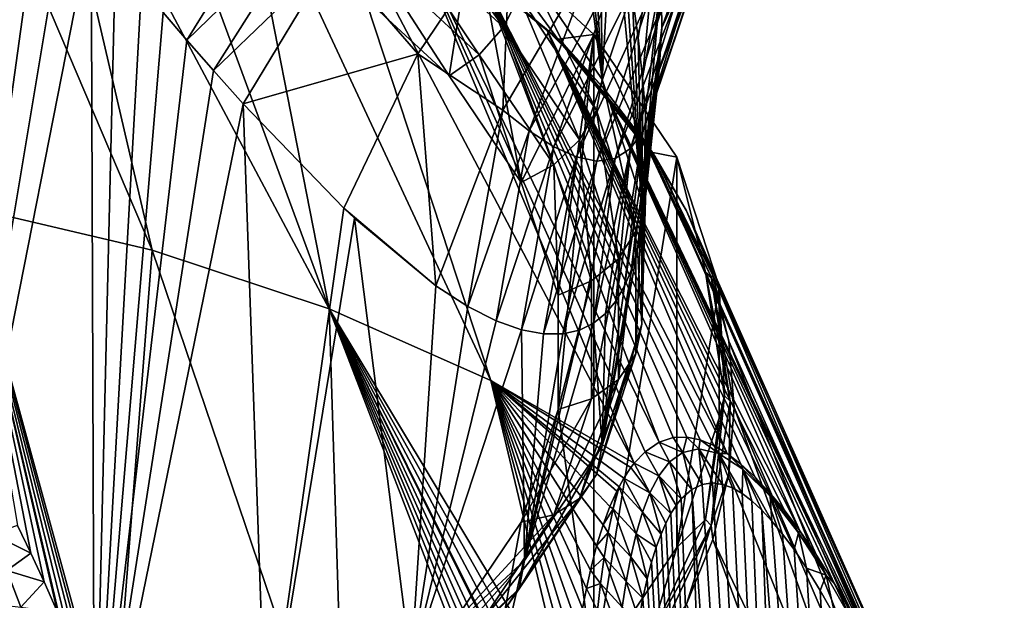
# Model space of a CAD drawing. Header units: metres. Extents: x -109 to 109, y -452 to 89.
# Tile 325 of 656: x -69.56 to -56.9, y -28.54 to -21.07. Entities that reach past the tile are written whole.
import ezdxf

# ---------------------------------------------------------------- set-up
doc = ezdxf.new("R2010")
doc.units = ezdxf.units.M
doc.layers.add('solid_K244270000C71_000', color=7, linetype='CONTINUOUS')

msp = doc.modelspace()

# ---------------------------------------------------------------- linework, layer by layer
at = {"layer": 'solid_K244270000C71_000'}
for points in [[(-63.072552, -20.361137, 22.419212), (-62.072617, -21.841614, 20.304874), (-62.883018, -15.686886, 18.664074)], [(-62.072617, -21.841614, 20.304874), (-62.576412, -16.768505, 18.553064), (-62.883018, -15.686886, 18.664074)], [(-62.072617, -21.841614, 20.304874), (-62.320107, -17.739065, 18.392925), (-62.576412, -16.768505, 18.553064)], [(-67.859695, -24.038172, 38.309139), (-69.31189, -17.780661, 30.07283), (-70.674515, -17.435566, 30.56568)], [(-70.290764, -23.465927, 39.126389), (-67.859695, -24.038172, 38.309139), (-70.674515, -17.435566, 30.56568)], [(-65.583931, -24.7918, 37.232845), (-68.010597, -18.1964, 29.479094), (-69.31189, -17.780661, 30.07283)], [(-67.859695, -24.038172, 38.309139), (-65.583931, -24.7918, 37.232845), (-69.31189, -17.780661, 30.07283)], [(-62.072617, -21.841614, 20.304874), (-62.107975, -18.611723, 18.192577), (-62.320107, -17.739065, 18.392925)], [(-65.583931, -24.7918, 37.232845), (-66.781723, -18.679235, 28.789534), (-68.010597, -18.1964, 29.479094)], [(-71.081375, -32.218773, 5.484753), (-69.842476, -18.330641, -3.573945), (-69.55439, -18.704197, -3.133446)], [(-62.072617, -21.841614, 20.304874), (-61.934254, -19.399622, 17.957987), (-62.107975, -18.611723, 18.192577)], [(-71.081375, -32.218773, 5.484753), (-69.55439, -18.704197, -3.133446), (-69.256699, -19.082554, -2.673422)], [(-63.504383, -25.713266, 35.916855), (-65.635773, -19.225044, 28.010038), (-66.781723, -18.679235, 28.789534)], [(-65.583931, -24.7918, 37.232845), (-63.504383, -25.713266, 35.916855), (-66.781723, -18.679235, 28.789534)], [(-71.081375, -32.218773, 5.484753), (-69.256699, -19.082554, -2.673422), (-68.951668, -19.470848, -2.19048)], [(-61.660011, -26.777979, 34.374187), (-64.58252, -19.829168, 27.147261), (-65.635773, -19.225044, 28.010038)], [(-63.504383, -25.713266, 35.916855), (-61.660011, -26.777979, 34.374187), (-65.635773, -19.225044, 28.010038)], [(-71.081375, -32.218773, 5.484753), (-68.951668, -19.470848, -2.19048), (-68.644241, -19.856319, -1.695978)], [(-66.229462, -19.422209, -0.159444), (-67.414154, -21.334579, 0.368523), (-67.719528, -20.977575, -0.157856)], [(-65.880203, -19.840445, 0.537849), (-67.414154, -21.334579, 0.368523), (-66.229462, -19.422209, -0.159444)], [(-64.769844, -19.842985, 24.708075), (-63.341885, -21.165789, 22.818914), (-64.591217, -19.421494, 24.577621)], [(-63.341885, -21.165789, 22.818914), (-63.141506, -20.764441, 22.659693), (-64.591217, -19.421494, 24.577621)], [(-62.072617, -21.841614, 20.304874), (-61.563988, -23.402269, 18.076029), (-61.934254, -19.399622, 17.957987)], [(-61.563988, -23.402269, 18.076029), (-61.795231, -20.109247, 17.695826), (-61.934254, -19.399622, 17.957987)], [(-61.312756, -20.529341, 15.057056), (-61.304153, -21.174448, 14.490397), (-60.721664, -19.495249, 13.106202)], [(-61.304153, -21.174448, 14.490397), (-60.749413, -19.939342, 12.542908), (-60.721664, -19.495249, 13.106202)], [(-65.538017, -20.241987, 1.241599), (-63.244152, -19.723843, 3.122838), (-64.444382, -21.509459, 3.707725)], [(-64.444382, -21.509459, 3.707725), (-63.244152, -19.723843, 3.122838), (-63.347939, -22.233889, 6.108827)], [(-63.244152, -19.723843, 3.122838), (-62.144421, -20.178068, 5.387403), (-63.347939, -22.233889, 6.108827)], [(-68.603516, -31.511082, 6.495444), (-71.081375, -32.218773, 5.484753), (-68.644241, -19.856319, -1.695978)], [(-68.603516, -31.511082, 6.495444), (-68.644241, -19.856319, -1.695978), (-68.331131, -20.242048, -1.18435)], [(-65.880203, -19.840445, 0.537849), (-67.073013, -21.724924, 0.9685), (-67.414154, -21.334579, 0.368523)], [(-65.880203, -19.840445, 0.537849), (-65.538017, -20.241987, 1.241599), (-67.073013, -21.724924, 0.9685)], [(-63.731647, -19.821789, 25.650137), (-64.039879, -21.793509, 22.834227), (-65.39209, -20.54089, 24.623154)], [(-64.769844, -19.842985, 24.708075), (-65.046707, -20.229877, 24.723747), (-63.652447, -21.521461, 22.879177)], [(-64.769844, -19.842985, 24.708075), (-63.652447, -21.521461, 22.879177), (-63.341885, -21.165789, 22.818914)], [(-61.339489, -26.507912, 33.166306), (-63.630939, -20.486458, 26.208553), (-64.58252, -19.829168, 27.147261)], [(-61.520386, -26.630222, 33.809746), (-61.339489, -26.507912, 33.166306), (-64.58252, -19.829168, 27.147261)], [(-61.660011, -26.777979, 34.374187), (-61.520386, -26.630222, 33.809746), (-64.58252, -19.829168, 27.147261)], [(-63.731647, -19.821789, 25.650137), (-64.243263, -20.011976, 26.567678), (-62.643536, -21.322409, 24.696186)], [(-63.731647, -19.821789, 25.650137), (-63.111973, -23.167326, 20.872211), (-64.039879, -21.793509, 22.834227)], [(-63.731647, -19.821789, 25.650137), (-62.177273, -21.261734, 23.593681), (-63.111973, -23.167326, 20.872211)], [(-63.731647, -19.821789, 25.650137), (-62.643536, -21.322409, 24.696186), (-62.177273, -21.261734, 23.593681)], [(-61.365864, -19.795031, 15.552011), (-61.688137, -20.740664, 17.413893), (-61.608303, -21.305094, 17.114491)], [(-61.365864, -19.795031, 15.552011), (-61.608303, -21.305094, 17.114491), (-61.55217, -21.812143, 16.79895)], [(-61.365864, -19.795031, 15.552011), (-61.55217, -21.812143, 16.79895), (-61.312756, -20.529341, 15.057056)], [(-61.34042, -21.721109, 13.853265), (-60.803188, -20.289633, 11.923086), (-60.749413, -19.939342, 12.542908)], [(-61.304153, -21.174448, 14.490397), (-61.34042, -21.721109, 13.853265), (-60.749413, -19.939342, 12.542908)], [(-62.580017, -21.370306, 24.774656), (-62.643536, -21.322409, 24.696186), (-64.243263, -20.011976, 26.567678)], [(-64.18705, -20.0539, 26.654678), (-62.580017, -21.370306, 24.774656), (-64.243263, -20.011976, 26.567678)], [(-64.18705, -20.0539, 26.654678), (-63.630939, -20.486458, 26.208553), (-62.78915, -21.191303, 25.201931)], [(-64.18705, -20.0539, 26.654678), (-62.78915, -21.191303, 25.201931), (-62.580017, -21.370306, 24.774656)], [(-61.563988, -23.402269, 18.076029), (-61.688137, -20.740664, 17.413893), (-61.795231, -20.109247, 17.695826)], [(-68.603516, -31.511082, 6.495444), (-68.331131, -20.242048, -1.18435), (-67.995758, -20.648588, -0.625944)], [(-65.538017, -20.241987, 1.241599), (-66.689873, -22.151937, 1.65845), (-67.073013, -21.724924, 0.9685)], [(-65.538017, -20.241987, 1.241599), (-64.444382, -21.509459, 3.707725), (-66.689873, -22.151937, 1.65845)], [(-65.39209, -20.54089, 24.623154), (-64.039879, -21.793509, 22.834227), (-65.046707, -20.229877, 24.723747)], [(-64.039879, -21.793509, 22.834227), (-63.652447, -21.521461, 22.879177), (-65.046707, -20.229877, 24.723747)], [(-63.010002, -22.50178, 7.054049), (-63.347939, -22.233889, 6.108827), (-62.144421, -20.178068, 5.387403)], [(-63.010002, -22.50178, 7.054049), (-62.144421, -20.178068, 5.387403), (-61.888985, -20.422493, 6.302889)], [(-63.141506, -20.764441, 22.659693), (-62.146706, -22.237314, 20.556213), (-63.072552, -20.361137, 22.419212)], [(-62.146706, -22.237314, 20.556213), (-62.072617, -21.841614, 20.304874), (-63.072552, -20.361137, 22.419212)], [(-61.420612, -22.162865, 13.150156), (-60.882202, -20.547434, 11.247863), (-60.803188, -20.289633, 11.923086)], [(-61.34042, -21.721109, 13.853265), (-61.420612, -22.162865, 13.150156), (-60.803188, -20.289633, 11.923086)], [(-60.462791, -26.655478, 30.99371), (-62.78915, -21.191303, 25.201931), (-63.630939, -20.486458, 26.208553)], [(-60.636486, -26.551014, 31.32765), (-60.462791, -26.655478, 30.99371), (-63.630939, -20.486458, 26.208553)], [(-60.810062, -26.478846, 31.702761), (-60.636486, -26.551014, 31.32765), (-63.630939, -20.486458, 26.208553)], [(-60.984642, -26.442844, 32.126896), (-60.810062, -26.478846, 31.702761), (-63.630939, -20.486458, 26.208553)], [(-61.160862, -26.44976, 32.610722), (-60.984642, -26.442844, 32.126896), (-63.630939, -20.486458, 26.208553)], [(-61.339489, -26.507912, 33.166306), (-61.160862, -26.44976, 32.610722), (-63.630939, -20.486458, 26.208553)], [(-62.694164, -22.705248, 7.993468), (-63.010002, -22.50178, 7.054049), (-61.888985, -20.422493, 6.302889)], [(-62.694164, -22.705248, 7.993468), (-61.888985, -20.422493, 6.302889), (-61.657841, -20.612913, 7.202398)], [(-62.402843, -22.83687, 8.921548), (-62.694164, -22.705248, 7.993468), (-61.657841, -20.612913, 7.202398)], [(-62.402843, -22.83687, 8.921548), (-61.657841, -20.612913, 7.202398), (-61.451591, -20.743433, 8.079946)], [(-61.312756, -20.529341, 15.057056), (-61.55217, -21.812143, 16.79895), (-61.516861, -22.274151, 16.464542)], [(-61.543106, -22.497507, 12.388021), (-60.986374, -20.716066, 10.519948), (-60.882202, -20.547434, 11.247863)], [(-61.420612, -22.162865, 13.150156), (-61.543106, -22.497507, 12.388021), (-60.882202, -20.547434, 11.247863)], [(-61.312756, -20.529341, 15.057056), (-61.516861, -22.274151, 16.464542), (-61.501019, -22.700016, 16.108118)], [(-61.312756, -20.529341, 15.057056), (-61.501019, -22.700016, 16.108118), (-61.304153, -21.174448, 14.490397)], [(-68.603516, -31.511082, 6.495444), (-67.995758, -20.648588, -0.625944), (-67.719528, -20.977575, -0.157856)], [(-63.341885, -21.165789, 22.818914), (-62.362007, -22.616568, 20.746986), (-63.141506, -20.764441, 22.659693)], [(-62.362007, -22.616568, 20.746986), (-62.146706, -22.237314, 20.556213), (-63.141506, -20.764441, 22.659693)], [(-62.138908, -22.888981, 9.832928), (-62.402843, -22.83687, 8.921548), (-61.451591, -20.743433, 8.079946)], [(-62.138908, -22.888981, 9.832928), (-61.451591, -20.743433, 8.079946), (-61.270859, -20.808104, 8.929557)], [(-61.705742, -22.72611, 11.575157), (-61.115852, -20.800968, 9.745033), (-60.986374, -20.716066, 10.519948)], [(-61.543106, -22.497507, 12.388021), (-61.705742, -22.72611, 11.575157), (-60.986374, -20.716066, 10.519948)], [(-61.563988, -23.402269, 18.076029), (-61.608303, -21.305094, 17.114491), (-61.688137, -20.740664, 17.413893)], [(-61.905445, -22.854334, 10.720448), (-62.138908, -22.888981, 9.832928), (-61.270859, -20.808104, 8.929557)], [(-61.905445, -22.854334, 10.720448), (-61.270859, -20.808104, 8.929557), (-61.115852, -20.800968, 9.745033)], [(-61.705742, -22.72611, 11.575157), (-61.905445, -22.854334, 10.720448), (-61.115852, -20.800968, 9.745033)], [(-68.603516, -31.511082, 6.495444), (-67.719528, -20.977575, -0.157856), (-67.414154, -21.334579, 0.368523)], [(-63.341885, -21.165789, 22.818914), (-63.652447, -21.521461, 22.879177), (-62.695694, -22.937998, 20.856152)], [(-63.341885, -21.165789, 22.818914), (-62.695694, -22.937998, 20.856152), (-62.362007, -22.616568, 20.746986)], [(-62.177273, -21.261734, 23.593681), (-62.639973, -24.615568, 18.803909), (-63.111973, -23.167326, 20.872211)], [(-59.53101, -27.650076, 29.760286), (-62.064339, -21.937693, 24.135977), (-62.78915, -21.191303, 25.201931)], [(-62.580017, -21.370306, 24.774656), (-62.78915, -21.191303, 25.201931), (-62.064339, -21.937693, 24.135977)], [(-59.733139, -27.3808, 29.958981), (-59.53101, -27.650076, 29.760286), (-62.78915, -21.191303, 25.201931)], [(-59.924858, -27.150688, 30.180141), (-59.733139, -27.3808, 29.958981), (-62.78915, -21.191303, 25.201931)], [(-60.108898, -26.954714, 30.424301), (-59.924858, -27.150688, 30.180141), (-62.78915, -21.191303, 25.201931)], [(-60.287426, -26.790241, 30.694212), (-60.108898, -26.954714, 30.424301), (-62.78915, -21.191303, 25.201931)], [(-60.462791, -26.655478, 30.99371), (-60.287426, -26.790241, 30.694212), (-62.78915, -21.191303, 25.201931)], [(-62.177273, -21.261734, 23.593681), (-62.643536, -21.322409, 24.696186), (-61.464859, -22.772263, 22.625582)], [(-62.177273, -21.261734, 23.593681), (-62.639973, -26.088915, 16.699751), (-62.639973, -24.615568, 18.803909)], [(-62.177273, -21.261734, 23.593681), (-62.177273, -29.442749, 11.90998), (-62.639973, -26.088915, 16.699751)], [(-62.177273, -21.261734, 23.593681), (-61.464859, -22.772263, 22.625582), (-61.11071, -22.840931, 21.338352)], [(-62.177273, -21.261734, 23.593681), (-61.11071, -22.840931, 21.338352), (-62.177273, -29.442749, 11.90998)], [(-61.304153, -21.174448, 14.490397), (-61.50412, -23.08633, 15.736158), (-61.524914, -23.431784, 15.352135)], [(-61.304153, -21.174448, 14.490397), (-61.524914, -23.431784, 15.352135), (-61.34042, -21.721109, 13.853265)], [(-61.304153, -21.174448, 14.490397), (-61.501019, -22.700016, 16.108118), (-61.50412, -23.08633, 15.736158)], [(-68.603516, -31.511082, 6.495444), (-67.414154, -21.334579, 0.368523), (-67.073013, -21.724924, 0.9685)], [(-61.395931, -22.826775, 22.694603), (-61.464859, -22.772263, 22.625582), (-62.643536, -21.322409, 24.696186)], [(-62.580017, -21.370306, 24.774656), (-61.395931, -22.826775, 22.694603), (-62.643536, -21.322409, 24.696186)], [(-62.580017, -21.370306, 24.774656), (-62.064339, -21.937693, 24.135977), (-61.462685, -22.719255, 23.019787)], [(-62.580017, -21.370306, 24.774656), (-61.462685, -22.719255, 23.019787), (-61.395931, -22.826775, 22.694603)], [(-61.563988, -23.402269, 18.076029), (-61.55217, -21.812143, 16.79895), (-61.608303, -21.305094, 17.114491)], [(-64.444382, -21.509459, 3.707725), (-65.393623, -23.494326, 4.142952), (-66.689873, -22.151937, 1.65845)], [(-64.444382, -21.509459, 3.707725), (-64.212723, -24.49719, 6.650004), (-65.393623, -23.494326, 4.142952)], [(-64.444382, -21.509459, 3.707725), (-63.347939, -22.233889, 6.108827), (-64.212723, -24.49719, 6.650004)], [(-64.039879, -21.793509, 22.834227), (-63.111973, -23.167326, 20.872211), (-63.652447, -21.521461, 22.879177)], [(-63.111973, -23.167326, 20.872211), (-62.695694, -22.937998, 20.856152), (-63.652447, -21.521461, 22.879177)], [(-68.603516, -31.511082, 6.495444), (-67.073013, -21.724924, 0.9685), (-66.689873, -22.151937, 1.65845)], [(-61.34042, -21.721109, 13.853265), (-61.563038, -23.744606, 14.949133), (-61.618408, -24.025898, 14.526828)], [(-61.34042, -21.721109, 13.853265), (-61.618408, -24.025898, 14.526828), (-61.420612, -22.162865, 13.150156)], [(-61.34042, -21.721109, 13.853265), (-61.524914, -23.431784, 15.352135), (-61.563038, -23.744606, 14.949133)], [(-62.146706, -22.237314, 20.556213), (-61.64069, -23.789955, 18.338812), (-62.072617, -21.841614, 20.304874)], [(-61.64069, -23.789955, 18.338812), (-61.563988, -23.402269, 18.076029), (-62.072617, -21.841614, 20.304874)], [(-61.563988, -24.989958, 15.808574), (-61.516861, -22.274151, 16.464542), (-61.55217, -21.812143, 16.79895)], [(-61.563988, -23.402269, 18.076029), (-61.563988, -24.989958, 15.808574), (-61.55217, -21.812143, 16.79895)], [(-58.556023, -29.275631, 29.22023), (-61.462685, -22.719255, 23.019787), (-62.064339, -21.937693, 24.135977)], [(-58.832275, -28.76494, 29.309158), (-58.556023, -29.275631, 29.22023), (-62.064339, -21.937693, 24.135977)], [(-59.084084, -28.332464, 29.432318), (-58.832275, -28.76494, 29.309158), (-62.064339, -21.937693, 24.135977)], [(-59.315762, -27.964418, 29.58391), (-59.084084, -28.332464, 29.432318), (-62.064339, -21.937693, 24.135977)], [(-59.53101, -27.650076, 29.760286), (-59.315762, -27.964418, 29.58391), (-62.064339, -21.937693, 24.135977)], [(-66.394569, -30.554285, 7.861891), (-68.603516, -31.511082, 6.495444), (-66.689873, -22.151937, 1.65845)], [(-66.394569, -30.554285, 7.861891), (-66.689873, -22.151937, 1.65845), (-65.393623, -23.494326, 4.142952)], [(-61.420612, -22.162865, 13.150156), (-61.691383, -24.276596, 14.082849), (-61.78426, -24.500727, 13.607569)], [(-61.420612, -22.162865, 13.150156), (-61.78426, -24.500727, 13.607569), (-61.543106, -22.497507, 12.388021)], [(-61.420612, -22.162865, 13.150156), (-61.618408, -24.025898, 14.526828), (-61.691383, -24.276596, 14.082849)], [(-63.347939, -22.233889, 6.108827), (-63.800724, -24.763056, 7.593828), (-64.212723, -24.49719, 6.650004)], [(-63.010002, -22.50178, 7.054049), (-63.800724, -24.763056, 7.593828), (-63.347939, -22.233889, 6.108827)], [(-62.362007, -22.616568, 20.746986), (-61.863583, -24.145918, 18.562847), (-62.146706, -22.237314, 20.556213)], [(-61.863583, -24.145918, 18.562847), (-61.64069, -23.789955, 18.338812), (-62.146706, -22.237314, 20.556213)], [(-61.563988, -24.989958, 15.808574), (-61.501019, -22.700016, 16.108118), (-61.516861, -22.274151, 16.464542)], [(-63.010002, -22.50178, 7.054049), (-63.433834, -24.948067, 8.475165), (-63.800724, -24.763056, 7.593828)], [(-62.694164, -22.705248, 7.993468), (-63.433834, -24.948067, 8.475165), (-63.010002, -22.50178, 7.054049)], [(-61.543106, -22.497507, 12.388021), (-61.78426, -24.500727, 13.607569), (-61.896927, -24.694117, 13.106359)], [(-61.543106, -22.497507, 12.388021), (-61.896927, -24.694117, 13.106359), (-61.705742, -22.72611, 11.575157)], [(-62.362007, -22.616568, 20.746986), (-62.695694, -22.937998, 20.856152), (-62.209034, -24.431253, 18.723562)], [(-62.362007, -22.616568, 20.746986), (-62.209034, -24.431253, 18.723562), (-61.863583, -24.145918, 18.562847)], [(-62.694164, -22.705248, 7.993468), (-63.110188, -25.062189, 9.294911), (-63.433834, -24.948067, 8.475165)], [(-62.402843, -22.83687, 8.921548), (-63.110188, -25.062189, 9.294911), (-62.694164, -22.705248, 7.993468)], [(-61.705742, -22.72611, 11.575157), (-62.02898, -24.852983, 12.582185), (-62.183361, -24.977589, 12.0254)], [(-61.705742, -22.72611, 11.575157), (-62.183361, -24.977589, 12.0254), (-61.905445, -22.854334, 10.720448)], [(-61.705742, -22.72611, 11.575157), (-61.896927, -24.694117, 13.106359), (-62.02898, -24.852983, 12.582185)], [(-61.563988, -24.989958, 15.808574), (-61.50412, -23.08633, 15.736158), (-61.501019, -22.700016, 16.108118)], [(-60.67078, -24.379051, 20.477722), (-60.743038, -24.317472, 20.418793), (-61.464859, -22.772263, 22.625582)], [(-61.11071, -22.840931, 21.338352), (-61.464859, -22.772263, 22.625582), (-60.743038, -24.317472, 20.418793)], [(-61.395931, -22.826775, 22.694603), (-60.67078, -24.379051, 20.477722), (-61.464859, -22.772263, 22.625582)], [(-57.996368, -30.417486, 29.175913), (-60.989326, -23.529327, 21.862885), (-61.462685, -22.719255, 23.019787)], [(-61.395931, -22.826775, 22.694603), (-61.462685, -22.719255, 23.019787), (-60.989326, -23.529327, 21.862885)], [(-58.250507, -29.881805, 29.174347), (-57.996368, -30.417486, 29.175913), (-61.462685, -22.719255, 23.019787)], [(-58.556023, -29.275631, 29.22023), (-58.250507, -29.881805, 29.174347), (-61.462685, -22.719255, 23.019787)], [(-62.402843, -22.83687, 8.921548), (-62.824726, -25.114891, 10.061577), (-63.110188, -25.062189, 9.294911)], [(-62.138908, -22.888981, 9.832928), (-62.824726, -25.114891, 10.061577), (-62.402843, -22.83687, 8.921548)], [(-62.138908, -22.888981, 9.832928), (-62.576031, -25.113651, 10.7743), (-62.824726, -25.114891, 10.061577)], [(-61.905445, -22.854334, 10.720448), (-62.363918, -25.065826, 11.426548), (-62.576031, -25.113651, 10.7743)], [(-61.905445, -22.854334, 10.720448), (-62.576031, -25.113651, 10.7743), (-62.138908, -22.888981, 9.832928)], [(-61.905445, -22.854334, 10.720448), (-62.183361, -24.977589, 12.0254), (-62.363918, -25.065826, 11.426548)], [(-61.11071, -22.840931, 21.338352), (-61.11071, -27.86355, 14.165308), (-62.177273, -29.442749, 11.90998)], [(-61.395931, -22.826775, 22.694603), (-60.989326, -23.529327, 21.862885), (-60.648296, -24.360994, 20.67514)], [(-61.395931, -22.826775, 22.694603), (-60.648296, -24.360994, 20.67514), (-60.67078, -24.379051, 20.477722)], [(-61.11071, -22.840931, 21.338352), (-60.743038, -24.317472, 20.418793), (-60.568241, -24.505558, 18.96102)], [(-61.11071, -22.840931, 21.338352), (-60.568241, -24.505558, 18.96102), (-61.11071, -27.86355, 14.165308)], [(-63.111973, -23.167326, 20.872211), (-62.639973, -24.615568, 18.803909), (-62.695694, -22.937998, 20.856152)], [(-62.639973, -24.615568, 18.803909), (-62.209034, -24.431253, 18.723562), (-62.695694, -22.937998, 20.856152)], [(-61.563988, -24.989958, 15.808574), (-61.524914, -23.431784, 15.352135), (-61.50412, -23.08633, 15.736158)], [(-61.64069, -25.36949, 16.083002), (-61.563988, -24.989958, 15.808574), (-61.563988, -23.402269, 18.076029)], [(-61.64069, -23.789955, 18.338812), (-61.64069, -25.36949, 16.083002), (-61.563988, -23.402269, 18.076029)], [(-68.362541, -30.517717, 46.628994), (-67.859695, -24.038172, 38.309139), (-70.290764, -23.465927, 39.126389)], [(-68.542511, -30.0231, 46.176617), (-68.362541, -30.517717, 46.628994), (-70.290764, -23.465927, 39.126389)], [(-68.722977, -29.551109, 45.742981), (-68.542511, -30.0231, 46.176617), (-70.290764, -23.465927, 39.126389)], [(-68.903923, -29.102589, 45.329739), (-68.722977, -29.551109, 45.742981), (-70.290764, -23.465927, 39.126389)], [(-69.058144, -28.737123, 44.991924), (-68.903923, -29.102589, 45.329739), (-70.290764, -23.465927, 39.126389)], [(-69.076187, -28.695255, 44.953144), (-69.058144, -28.737123, 44.991924), (-70.290764, -23.465927, 39.126389)], [(-69.248169, -28.305655, 44.59164), (-69.076187, -28.695255, 44.953144), (-70.290764, -23.465927, 39.126389)], [(-69.419983, -27.934593, 44.246677), (-69.248169, -28.305655, 44.59164), (-70.290764, -23.465927, 39.126389)], [(-69.591248, -27.58049, 43.916656), (-69.419983, -27.934593, 44.246677), (-70.290764, -23.465927, 39.126389)], [(-66.394569, -30.554285, 7.861891), (-65.393623, -23.494326, 4.142952), (-65.25721, -23.624252, 4.419913)], [(-65.393623, -23.494326, 4.142952), (-64.212723, -24.49719, 6.650004), (-65.25721, -23.624252, 4.419913)], [(-61.563988, -24.989958, 15.808574), (-61.563038, -23.744606, 14.949133), (-61.524914, -23.431784, 15.352135)], [(-57.387573, -31.636116, 27.458149), (-60.648296, -24.360994, 20.67514), (-60.989326, -23.529327, 21.862885)], [(-57.996368, -30.417486, 29.175913), (-57.387573, -31.636116, 27.458149), (-60.989326, -23.529327, 21.862885)], [(-64.529739, -29.380968, 9.53756), (-66.394569, -30.554285, 7.861891), (-65.25721, -23.624252, 4.419913)], [(-64.529739, -29.380968, 9.53756), (-65.25721, -23.624252, 4.419913), (-64.212723, -24.49719, 6.650004)], [(-61.863583, -25.701761, 16.340874), (-61.64069, -25.36949, 16.083002), (-61.64069, -23.789955, 18.338812)], [(-61.863583, -24.145918, 18.562847), (-61.863583, -25.701761, 16.340874), (-61.64069, -23.789955, 18.338812)], [(-61.563988, -24.989958, 15.808574), (-61.618408, -24.025898, 14.526828), (-61.563038, -23.744606, 14.949133)], [(-68.362541, -30.517717, 46.628994), (-65.378853, -31.367165, 45.478733), (-67.859695, -24.038172, 38.309139)], [(-65.378853, -31.367165, 45.478733), (-65.583931, -24.7918, 37.232845), (-67.859695, -24.038172, 38.309139)], [(-62.072617, -26.550613, 13.579726), (-61.691383, -24.276596, 14.082849), (-61.618408, -24.025898, 14.526828)], [(-61.563988, -24.989958, 15.808574), (-62.072617, -26.550613, 13.579726), (-61.618408, -24.025898, 14.526828)], [(-61.863583, -24.145918, 18.562847), (-62.209034, -24.431253, 18.723562), (-62.209034, -25.950375, 16.554033)], [(-61.863583, -24.145918, 18.562847), (-62.209034, -25.950375, 16.554033), (-61.863583, -25.701761, 16.340874)], [(-62.072617, -26.550613, 13.579726), (-61.78426, -24.500727, 13.607569), (-61.691383, -24.276596, 14.082849)], [(-62.639973, -26.088915, 16.699751), (-62.209034, -25.950375, 16.554033), (-62.209034, -24.431253, 18.723562)], [(-62.639973, -24.615568, 18.803909), (-62.639973, -26.088915, 16.699751), (-62.209034, -24.431253, 18.723562)], [(-60.743038, -24.317472, 20.418793), (-60.426586, -25.979971, 18.191372), (-60.5, -25.910963, 18.143051)], [(-60.67078, -24.379051, 20.477722), (-60.426586, -25.979971, 18.191372), (-60.743038, -24.317472, 20.418793)], [(-60.568241, -24.505558, 18.96102), (-60.743038, -24.317472, 20.418793), (-60.5, -25.910963, 18.143051)], [(-60.67078, -24.379051, 20.477722), (-60.648296, -24.360994, 20.67514), (-60.442509, -25.207163, 19.466688)], [(-60.67078, -24.379051, 20.477722), (-60.442509, -25.207163, 19.466688), (-60.373718, -26.060612, 18.247837)], [(-60.67078, -24.379051, 20.477722), (-60.373718, -26.060612, 18.247837), (-60.426586, -25.979971, 18.191372)], [(-57.021923, -32.874855, 25.689045), (-60.442509, -25.207163, 19.466688), (-60.648296, -24.360994, 20.67514)], [(-57.387573, -31.636116, 27.458149), (-57.021923, -32.874855, 25.689045), (-60.648296, -24.360994, 20.67514)], [(-64.529739, -29.380968, 9.53756), (-64.212723, -24.49719, 6.650004), (-63.800724, -24.763056, 7.593828)], [(-62.072617, -26.550613, 13.579726), (-61.896927, -24.694117, 13.106359), (-61.78426, -24.500727, 13.607569)], [(-60.568241, -24.505558, 18.96102), (-60.568241, -26.198925, 16.542641), (-61.11071, -27.86355, 14.165308)], [(-60.568241, -24.505558, 18.96102), (-60.5, -25.910963, 18.143051), (-60.568241, -26.198925, 16.542641)], [(-62.072617, -26.550613, 13.579726), (-62.02898, -24.852983, 12.582185), (-61.896927, -24.694117, 13.106359)], [(-62.499157, -29.923235, 40.554398), (-63.504383, -25.713266, 35.916855), (-65.583931, -24.7918, 37.232845)], [(-62.526619, -30.211351, 40.978321), (-62.499157, -29.923235, 40.554398), (-65.583931, -24.7918, 37.232845)], [(-62.552177, -30.516909, 41.416584), (-62.526619, -30.211351, 40.978321), (-65.583931, -24.7918, 37.232845)], [(-62.575298, -30.841785, 41.870358), (-62.552177, -30.516909, 41.416584), (-65.583931, -24.7918, 37.232845)], [(-62.578049, -30.883545, 41.927914), (-62.575298, -30.841785, 41.870358), (-65.583931, -24.7918, 37.232845)], [(-62.596661, -31.184908, 42.338554), (-62.578049, -30.883545, 41.927914), (-65.583931, -24.7918, 37.232845)], [(-62.612122, -31.470488, 42.720043), (-62.596661, -31.184908, 42.338554), (-65.583931, -24.7918, 37.232845)], [(-62.625912, -31.769814, 43.112045), (-62.612122, -31.470488, 42.720043), (-65.583931, -24.7918, 37.232845)], [(-62.638012, -32.083324, 43.514717), (-62.625912, -31.769814, 43.112045), (-65.583931, -24.7918, 37.232845)], [(-62.648952, -32.410007, 43.927082), (-62.638012, -32.083324, 43.514717), (-65.583931, -24.7918, 37.232845)], [(-65.378853, -31.367165, 45.478733), (-62.648952, -32.410007, 43.927082), (-65.583931, -24.7918, 37.232845)], [(-64.529739, -29.380968, 9.53756), (-63.800724, -24.763056, 7.593828), (-63.433834, -24.948067, 8.475165)], [(-64.529739, -29.380968, 9.53756), (-63.433834, -24.948067, 8.475165), (-63.110188, -25.062189, 9.294911)], [(-62.072617, -26.550613, 13.579726), (-62.183361, -24.977589, 12.0254), (-62.02898, -24.852983, 12.582185)], [(-63.072552, -28.031088, 11.465388), (-64.529739, -29.380968, 9.53756), (-63.110188, -25.062189, 9.294911)], [(-63.072552, -28.031088, 11.465388), (-63.110188, -25.062189, 9.294911), (-62.824726, -25.114891, 10.061577)], [(-63.072552, -28.031088, 11.465388), (-62.363918, -25.065826, 11.426548), (-62.183361, -24.977589, 12.0254)], [(-62.072617, -26.550613, 13.579726), (-63.072552, -28.031088, 11.465388), (-62.183361, -24.977589, 12.0254)], [(-63.072552, -28.031088, 11.465388), (-62.576031, -25.113651, 10.7743), (-62.363918, -25.065826, 11.426548)], [(-62.146706, -26.922131, 13.865601), (-62.072617, -26.550613, 13.579726), (-61.563988, -24.989958, 15.808574)], [(-61.64069, -25.36949, 16.083002), (-62.146706, -26.922131, 13.865601), (-61.563988, -24.989958, 15.808574)], [(-63.072552, -28.031088, 11.465388), (-62.824726, -25.114891, 10.061577), (-62.576031, -25.113651, 10.7743)], [(-60.442509, -25.207163, 19.466688), (-56.899532, -34.129261, 23.897568), (-60.373718, -26.060612, 18.247837)], [(-57.021923, -32.874855, 25.689045), (-56.899532, -34.129261, 23.897568), (-60.442509, -25.207163, 19.466688)], [(-62.362007, -27.231112, 14.156734), (-62.146706, -26.922131, 13.865601), (-61.64069, -25.36949, 16.083002)], [(-61.863583, -25.701761, 16.340874), (-62.362007, -27.231112, 14.156734), (-61.64069, -25.36949, 16.083002)], [(-61.863583, -25.701761, 16.340874), (-62.209034, -25.950375, 16.554033), (-62.695694, -27.443628, 14.421444)], [(-61.863583, -25.701761, 16.340874), (-62.695694, -27.443628, 14.421444), (-62.362007, -27.231112, 14.156734)], [(-61.702541, -26.833723, 34.559658), (-61.660011, -26.777979, 34.374187), (-63.504383, -25.713266, 35.916855)], [(-61.793324, -26.972488, 34.980675), (-61.702541, -26.833723, 34.559658), (-63.504383, -25.713266, 35.916855)], [(-61.853989, -27.081182, 35.281906), (-61.793324, -26.972488, 34.980675), (-63.504383, -25.713266, 35.916855)], [(-61.883327, -27.139654, 35.435257), (-61.853989, -27.081182, 35.281906), (-63.504383, -25.713266, 35.916855)], [(-61.972282, -27.337801, 35.925289), (-61.883327, -27.139654, 35.435257), (-63.504383, -25.713266, 35.916855)], [(-62.058933, -27.571466, 36.453751), (-61.972282, -27.337801, 35.925289), (-63.504383, -25.713266, 35.916855)], [(-62.143143, -27.843132, 37.022167), (-62.058933, -27.571466, 36.453751), (-63.504383, -25.713266, 35.916855)], [(-62.224125, -28.156853, 37.633091), (-62.143143, -27.843132, 37.022167), (-63.504383, -25.713266, 35.916855)], [(-62.275681, -28.391964, 38.065601), (-62.224125, -28.156853, 37.633091), (-63.504383, -25.713266, 35.916855)], [(-62.325451, -28.6485, 38.51857), (-62.275681, -28.391964, 38.065601), (-63.504383, -25.713266, 35.916855)], [(-62.37299, -28.928272, 38.993065), (-62.325451, -28.6485, 38.51857), (-63.504383, -25.713266, 35.916855)], [(-62.417744, -29.233362, 39.490284), (-62.37299, -28.928272, 38.993065), (-63.504383, -25.713266, 35.916855)], [(-62.460197, -29.563793, 40.009972), (-62.417744, -29.233362, 39.490284), (-63.504383, -25.713266, 35.916855)], [(-62.499157, -29.923235, 40.554398), (-62.460197, -29.563793, 40.009972), (-63.504383, -25.713266, 35.916855)], [(-63.111973, -27.537155, 14.631449), (-62.695694, -27.443628, 14.421444), (-62.209034, -25.950375, 16.554033)], [(-62.639973, -26.088915, 16.699751), (-63.111973, -27.537155, 14.631449), (-62.209034, -25.950375, 16.554033)], [(-60.743038, -27.504454, 15.867311), (-60.5, -25.910963, 18.143051), (-60.67078, -27.580891, 15.905022)], [(-60.568241, -26.198925, 16.542641), (-60.5, -25.910963, 18.143051), (-60.743038, -27.504454, 15.867311)], [(-60.5, -25.910963, 18.143051), (-60.426586, -25.979971, 18.191372), (-60.67078, -27.580891, 15.905022)], [(-63.731647, -30.882694, 9.853524), (-63.111973, -27.537155, 14.631449), (-62.639973, -26.088915, 16.699751)], [(-62.177273, -29.442749, 11.90998), (-63.731647, -30.882694, 9.853524), (-62.639973, -26.088915, 16.699751)], [(-60.426586, -25.979971, 18.191372), (-60.442509, -26.914061, 17.028986), (-60.67078, -27.580891, 15.905022)], [(-60.426586, -25.979971, 18.191372), (-60.373718, -26.060612, 18.247837), (-60.442509, -26.914061, 17.028986)], [(-57.021923, -35.383656, 22.10611), (-60.442509, -26.914061, 17.028986), (-60.373718, -26.060612, 18.247837)], [(-56.899532, -34.129261, 23.897568), (-57.021923, -35.383656, 22.10611), (-60.373718, -26.060612, 18.247837)], [(-60.568241, -26.198925, 16.542641), (-60.743038, -27.504454, 15.867311), (-61.11071, -27.86355, 14.165308)], [(-61.036575, -26.639563, 32.617664), (-61.160862, -26.44976, 32.610722), (-61.339489, -26.507912, 33.166306)], [(-61.036575, -26.639563, 32.617664), (-60.984642, -26.442844, 32.126896), (-61.160862, -26.44976, 32.610722)], [(-61.036575, -26.639563, 32.617664), (-60.82864, -26.594442, 31.974266), (-60.984642, -26.442844, 32.126896)], [(-60.82864, -26.594442, 31.974266), (-60.810062, -26.478846, 31.702761), (-60.984642, -26.442844, 32.126896)], [(-63.141506, -28.395002, 11.76212), (-63.072552, -28.031088, 11.465388), (-62.072617, -26.550613, 13.579726)], [(-62.146706, -26.922131, 13.865601), (-63.141506, -28.395002, 11.76212), (-62.072617, -26.550613, 13.579726)], [(-61.205288, -26.761438, 33.254349), (-61.339489, -26.507912, 33.166306), (-61.520386, -26.630222, 33.809746)], [(-61.205288, -26.761438, 33.254349), (-61.036575, -26.639563, 32.617664), (-61.339489, -26.507912, 33.166306)], [(-61.036575, -26.639563, 32.617664), (-60.784069, -27.051796, 32.410179), (-60.82864, -26.594442, 31.974266)], [(-60.82864, -26.594442, 31.974266), (-60.57159, -26.655788, 31.338879), (-60.810062, -26.478846, 31.702761)], [(-60.82864, -26.594442, 31.974266), (-60.784069, -27.051796, 32.410179), (-60.652023, -27.033022, 32.029694)], [(-60.82864, -26.594442, 31.974266), (-60.652023, -27.033022, 32.029694), (-60.52327, -27.0508, 31.704947)], [(-60.82864, -26.594442, 31.974266), (-60.52327, -27.0508, 31.704947), (-60.57159, -26.655788, 31.338879)], [(-60.57159, -26.655788, 31.338879), (-60.636486, -26.551014, 31.32765), (-60.810062, -26.478846, 31.702761)], [(-60.57159, -26.655788, 31.338879), (-60.462791, -26.655478, 30.99371), (-60.636486, -26.551014, 31.32765)], [(-61.343719, -26.939157, 33.879738), (-61.520386, -26.630222, 33.809746), (-61.660011, -26.777979, 34.374187)], [(-61.343719, -26.939157, 33.879738), (-61.205288, -26.761438, 33.254349), (-61.520386, -26.630222, 33.809746)], [(-61.205288, -26.761438, 33.254349), (-60.918869, -27.116676, 32.857018), (-61.036575, -26.639563, 32.617664)], [(-61.036575, -26.639563, 32.617664), (-60.918869, -27.116676, 32.857018), (-60.784069, -27.051796, 32.410179)], [(-60.57159, -26.655788, 31.338879), (-60.261143, -26.855339, 30.745615), (-60.462791, -26.655478, 30.99371)], [(-60.57159, -26.655788, 31.338879), (-60.52327, -27.0508, 31.704947), (-60.397255, -27.097775, 31.425228)], [(-60.57159, -26.655788, 31.338879), (-60.397255, -27.097775, 31.425228), (-60.272591, -27.16971, 31.181318)], [(-60.57159, -26.655788, 31.338879), (-60.272591, -27.16971, 31.181318), (-60.261143, -26.855339, 30.745615)], [(-60.261143, -26.855339, 30.745615), (-60.287426, -26.790241, 30.694212), (-60.462791, -26.655478, 30.99371)], [(-61.458603, -27.158667, 34.492989), (-61.702541, -26.833723, 34.559658), (-61.793324, -26.972488, 34.980675)], [(-61.458603, -27.158667, 34.492989), (-61.660011, -26.777979, 34.374187), (-61.702541, -26.833723, 34.559658)], [(-61.458603, -27.158667, 34.492989), (-61.343719, -26.939157, 33.879738), (-61.660011, -26.777979, 34.374187)], [(-61.343719, -26.939157, 33.879738), (-61.053993, -27.238358, 33.376858), (-61.205288, -26.761438, 33.254349)], [(-61.205288, -26.761438, 33.254349), (-61.053993, -27.238358, 33.376858), (-60.918869, -27.116676, 32.857018)], [(-59.909405, -27.204796, 30.246578), (-60.108898, -26.954714, 30.424301), (-60.287426, -26.790241, 30.694212)], [(-60.261143, -26.855339, 30.745615), (-59.909405, -27.204796, 30.246578), (-60.287426, -26.790241, 30.694212)], [(-63.341885, -28.68189, 12.084806), (-63.141506, -28.395002, 11.76212), (-62.146706, -26.922131, 13.865601)], [(-62.362007, -27.231112, 14.156734), (-63.341885, -28.68189, 12.084806), (-62.146706, -26.922131, 13.865601)], [(-61.554916, -27.410315, 35.094627), (-61.793324, -26.972488, 34.980675), (-61.853989, -27.081182, 35.281906)], [(-61.554916, -27.410315, 35.094627), (-61.458603, -27.158667, 34.492989), (-61.793324, -26.972488, 34.980675)], [(-61.458603, -27.158667, 34.492989), (-61.186813, -27.426901, 33.975063), (-61.343719, -26.939157, 33.879738)], [(-61.343719, -26.939157, 33.879738), (-61.186813, -27.426901, 33.975063), (-61.120846, -27.323374, 33.665585)], [(-61.343719, -26.939157, 33.879738), (-61.120846, -27.323374, 33.665585), (-61.053993, -27.238358, 33.376858)], [(-60.67078, -27.580891, 15.905022), (-60.442509, -26.914061, 17.028986), (-60.648296, -27.760229, 15.820533)], [(-57.021923, -35.383656, 22.10611), (-60.648296, -27.760229, 15.820533), (-60.442509, -26.914061, 17.028986)], [(-60.261143, -26.855339, 30.745615), (-60.272591, -27.16971, 31.181318), (-60.147511, -27.264509, 30.965784)], [(-60.261143, -26.855339, 30.745615), (-60.147511, -27.264509, 30.965784), (-60.02037, -27.381729, 30.773655)], [(-60.261143, -26.855339, 30.745615), (-60.02037, -27.381729, 30.773655), (-59.888943, -27.522982, 30.600977)], [(-60.261143, -26.855339, 30.745615), (-59.888943, -27.522982, 30.600977), (-59.909405, -27.204796, 30.246578)], [(-59.909405, -27.204796, 30.246578), (-59.924858, -27.150688, 30.180141), (-60.108898, -26.954714, 30.424301)], [(-61.931118, -27.367516, 35.895336), (-61.853989, -27.081182, 35.281906), (-61.883327, -27.139654, 35.435257)], [(-61.636177, -27.687681, 35.685581), (-61.853989, -27.081182, 35.281906), (-61.931118, -27.367516, 35.895336)], [(-61.636177, -27.687681, 35.685581), (-61.554916, -27.410315, 35.094627), (-61.853989, -27.081182, 35.281906)], [(-58.97718, -55.41444, 51.15097), (-60.784069, -27.051796, 32.410179), (-60.918869, -27.116676, 32.857018)], [(-58.97718, -55.41444, 51.15097), (-60.652023, -27.033022, 32.029694), (-60.784069, -27.051796, 32.410179)], [(-58.97718, -55.41444, 51.15097), (-60.52327, -27.0508, 31.704947), (-60.652023, -27.033022, 32.029694)], [(-58.97718, -55.41444, 51.15097), (-60.397255, -27.097775, 31.425228), (-60.52327, -27.0508, 31.704947)], [(-58.97718, -55.41444, 51.15097), (-60.272591, -27.16971, 31.181318), (-60.397255, -27.097775, 31.425228)], [(-61.931118, -27.367516, 35.895336), (-61.883327, -27.139654, 35.435257), (-61.972282, -27.337801, 35.925289)], [(-61.554916, -27.410315, 35.094627), (-61.315083, -27.693823, 34.659233), (-61.458603, -27.158667, 34.492989)], [(-61.458603, -27.158667, 34.492989), (-61.315083, -27.693823, 34.659233), (-61.251663, -27.549658, 34.30579)], [(-61.458603, -27.158667, 34.492989), (-61.251663, -27.549658, 34.30579), (-61.186813, -27.426901, 33.975063)], [(-59.983658, -54.149315, 52.726425), (-60.918869, -27.116676, 32.857018), (-61.053993, -27.238358, 33.376858)], [(-59.983658, -54.149315, 52.726425), (-58.97718, -55.41444, 51.15097), (-60.918869, -27.116676, 32.857018)], [(-58.97718, -55.41444, 51.15097), (-60.147511, -27.264509, 30.965784), (-60.272591, -27.16971, 31.181318)], [(-59.544666, -27.676022, 29.881884), (-59.733139, -27.3808, 29.958981), (-59.924858, -27.150688, 30.180141)], [(-59.909405, -27.204796, 30.246578), (-59.544666, -27.676022, 29.881884), (-59.924858, -27.150688, 30.180141)], [(-59.909405, -27.204796, 30.246578), (-59.888943, -27.522982, 30.600977), (-59.75095, -27.691133, 30.445354)], [(-59.909405, -27.204796, 30.246578), (-59.75095, -27.691133, 30.445354), (-59.603634, -27.891415, 30.305935)], [(-59.909405, -27.204796, 30.246578), (-59.603634, -27.891415, 30.305935), (-59.544666, -27.676022, 29.881884)], [(-62.362007, -27.231112, 14.156734), (-62.695694, -27.443628, 14.421444), (-63.652447, -28.860167, 12.398418)], [(-62.362007, -27.231112, 14.156734), (-63.652447, -28.860167, 12.398418), (-63.341885, -28.68189, 12.084806)], [(-61.931118, -27.367516, 35.895336), (-61.972282, -27.337801, 35.925289), (-62.058933, -27.571466, 36.453751)], [(-59.983658, -54.149315, 52.726425), (-61.120846, -27.323374, 33.665585), (-61.186813, -27.426901, 33.975063)], [(-59.983658, -54.149315, 52.726425), (-61.053993, -27.238358, 33.376858), (-61.120846, -27.323374, 33.665585)], [(-58.97718, -55.41444, 51.15097), (-60.02037, -27.381729, 30.773655), (-60.147511, -27.264509, 30.965784)], [(-64.039879, -28.910973, 12.669435), (-63.652447, -28.860167, 12.398418), (-62.695694, -27.443628, 14.421444)], [(-63.111973, -27.537155, 14.631449), (-64.039879, -28.910973, 12.669435), (-62.695694, -27.443628, 14.421444)], [(-61.994957, -27.671806, 36.491455), (-61.931118, -27.367516, 35.895336), (-62.058933, -27.571466, 36.453751)], [(-61.705063, -27.986019, 36.266777), (-61.931118, -27.367516, 35.895336), (-61.994957, -27.671806, 36.491455)], [(-61.705063, -27.986019, 36.266777), (-61.636177, -27.687681, 35.685581), (-61.931118, -27.367516, 35.895336)], [(-61.636177, -27.687681, 35.685581), (-61.376804, -27.860596, 35.036179), (-61.554916, -27.410315, 35.094627)], [(-61.554916, -27.410315, 35.094627), (-61.376804, -27.860596, 35.036179), (-61.315083, -27.693823, 34.659233)], [(-59.983658, -54.149315, 52.726425), (-61.186813, -27.426901, 33.975063), (-61.251663, -27.549658, 34.30579)], [(-57.734528, -56.383541, 49.535446), (-59.888943, -27.522982, 30.600977), (-60.02037, -27.381729, 30.773655)], [(-58.97718, -55.41444, 51.15097), (-57.734528, -56.383541, 49.535446), (-60.02037, -27.381729, 30.773655)], [(-59.544666, -27.676022, 29.881884), (-59.53101, -27.650076, 29.760286), (-59.733139, -27.3808, 29.958981)], [(-69.919884, -27.691553, 44.151852), (-69.419983, -27.934593, 44.246677), (-69.591248, -27.58049, 43.916656)], [(-63.731647, -30.882694, 9.853524), (-64.039879, -28.910973, 12.669435), (-63.111973, -27.537155, 14.631449)], [(-61.994957, -27.671806, 36.491455), (-62.058933, -27.571466, 36.453751), (-62.143143, -27.843132, 37.022167)], [(-61.464859, -29.049665, 13.660522), (-60.743038, -27.504454, 15.867311), (-60.67078, -27.580891, 15.905022)], [(-61.11071, -27.86355, 14.165308), (-60.743038, -27.504454, 15.867311), (-61.464859, -29.049665, 13.660522)], [(-61.464859, -29.049665, 13.660522), (-60.67078, -27.580891, 15.905022), (-61.395931, -29.133169, 13.68814)], [(-60.67078, -27.580891, 15.905022), (-60.989326, -28.591896, 14.632789), (-61.395931, -29.133169, 13.68814)], [(-59.983658, -54.149315, 52.726425), (-61.251663, -27.549658, 34.30579), (-61.315083, -27.693823, 34.659233)], [(-60.67078, -27.580891, 15.905022), (-60.648296, -27.760229, 15.820533), (-60.989326, -28.591896, 14.632789)], [(-57.734528, -56.383541, 49.535446), (-59.75095, -27.691133, 30.445354), (-59.888943, -27.522982, 30.600977)], [(-69.729744, -28.160484, 44.598522), (-69.419983, -27.934593, 44.246677), (-69.919884, -27.691553, 44.151852)], [(-62.048382, -27.992739, 37.076454), (-61.994957, -27.671806, 36.491455), (-62.143143, -27.843132, 37.022167)], [(-61.763577, -28.301914, 36.839077), (-61.994957, -27.671806, 36.491455), (-62.048382, -27.992739, 37.076454)], [(-61.763577, -28.301914, 36.839077), (-61.705063, -27.986019, 36.266777), (-61.994957, -27.671806, 36.491455)], [(-61.705063, -27.986019, 36.266777), (-61.493973, -28.269049, 35.8652), (-61.636177, -27.687681, 35.685581)], [(-61.636177, -27.687681, 35.685581), (-61.493973, -28.269049, 35.8652), (-61.436539, -28.051516, 35.437614)], [(-61.636177, -27.687681, 35.685581), (-61.436539, -28.051516, 35.437614), (-61.376804, -27.860596, 35.036179)], [(-59.983658, -54.149315, 52.726425), (-61.315083, -27.693823, 34.659233), (-61.376804, -27.860596, 35.036179)], [(-57.734528, -56.383541, 49.535446), (-59.603634, -27.891415, 30.305935), (-59.75095, -27.691133, 30.445354)], [(-59.544666, -27.676022, 29.881884), (-59.603634, -27.891415, 30.305935), (-59.443592, -28.130939, 30.182804)], [(-59.544666, -27.676022, 29.881884), (-59.191986, -28.220339, 29.652092), (-59.53101, -27.650076, 29.760286)], [(-59.544666, -27.676022, 29.881884), (-59.443592, -28.130939, 30.182804), (-59.191986, -28.220339, 29.652092)], [(-59.191986, -28.220339, 29.652092), (-59.315762, -27.964418, 29.58391), (-59.53101, -27.650076, 29.760286)], [(-62.048382, -27.992739, 37.076454), (-62.143143, -27.843132, 37.022167), (-62.224125, -28.156853, 37.633091)], [(-59.983658, -54.149315, 52.726425), (-61.376804, -27.860596, 35.036179), (-61.436539, -28.051516, 35.437614)], [(-57.387562, -36.622383, 20.337025), (-60.989326, -28.591896, 14.632789), (-60.648296, -27.760229, 15.820533)], [(-57.021923, -35.383656, 22.10611), (-57.387562, -36.622383, 20.337025), (-60.648296, -27.760229, 15.820533)], [(-69.729744, -28.160484, 44.598522), (-69.248169, -28.305655, 44.59164), (-69.419983, -27.934593, 44.246677)], [(-61.11071, -27.86355, 14.165308), (-61.464859, -29.049665, 13.660522), (-62.177273, -29.442749, 11.90998)], [(-61.763577, -28.301914, 36.839077), (-61.548855, -28.514141, 36.31958), (-61.705063, -27.986019, 36.266777)], [(-61.705063, -27.986019, 36.266777), (-61.548855, -28.514141, 36.31958), (-61.493973, -28.269049, 35.8652)], [(-57.734528, -56.383541, 49.535446), (-59.443592, -28.130939, 30.182804), (-59.603634, -27.891415, 30.305935)], [(-59.191986, -28.220339, 29.652092), (-59.084084, -28.332464, 29.432318), (-59.315762, -27.964418, 29.58391)], [(-64.591217, -29.737951, 9.844193), (-64.529739, -29.380968, 9.53756), (-63.072552, -28.031088, 11.465388)], [(-63.141506, -28.395002, 11.76212), (-64.591217, -29.737951, 9.844193), (-63.072552, -28.031088, 11.465388)], [(-62.093002, -28.327929, 37.651539), (-62.048382, -27.992739, 37.076454), (-62.224125, -28.156853, 37.633091)], [(-61.813271, -28.63278, 37.403236), (-62.048382, -27.992739, 37.076454), (-62.093002, -28.327929, 37.651539)], [(-61.813271, -28.63278, 37.403236), (-61.763577, -28.301914, 36.839077), (-62.048382, -27.992739, 37.076454)], [(-59.983658, -54.149315, 52.726425), (-61.436539, -28.051516, 35.437614), (-61.493973, -28.269049, 35.8652)], [(-70.065437, -28.573286, 44.990913), (-69.548943, -28.632088, 45.045509), (-69.729744, -28.160484, 44.598522)], [(-69.548943, -28.632088, 45.045509), (-69.248169, -28.305655, 44.59164), (-69.729744, -28.160484, 44.598522)], [(-62.093002, -28.327929, 37.651539), (-62.224125, -28.156853, 37.633091), (-62.275681, -28.391964, 38.065601)], [(-57.734528, -56.383541, 49.535446), (-59.26754, -28.418724, 30.078594), (-59.443592, -28.130939, 30.182804)], [(-59.191986, -28.220339, 29.652092), (-59.443592, -28.130939, 30.182804), (-59.26754, -28.418724, 30.078594)], [(-59.191986, -28.220339, 29.652092), (-59.26754, -28.418724, 30.078594), (-59.071716, -28.766338, 29.997892)], [(-59.191986, -28.220339, 29.652092), (-58.861889, -28.799961, 29.532114), (-59.084084, -28.332464, 29.432318)], [(-59.191986, -28.220339, 29.652092), (-59.071716, -28.766338, 29.997892), (-58.861889, -28.799961, 29.532114)], [(-69.548943, -28.632088, 45.045509), (-69.076187, -28.695255, 44.953144), (-69.248169, -28.305655, 44.59164)], [(-62.130123, -28.675476, 38.217731), (-62.093002, -28.327929, 37.651539), (-62.275681, -28.391964, 38.065601)], [(-61.855377, -28.976622, 37.9599), (-62.093002, -28.327929, 37.651539), (-62.130123, -28.675476, 38.217731)], [(-61.855377, -28.976622, 37.9599), (-61.813271, -28.63278, 37.403236), (-62.093002, -28.327929, 37.651539)], [(-61.813271, -28.63278, 37.403236), (-61.600842, -28.789848, 36.80278), (-61.763577, -28.301914, 36.839077)], [(-61.763577, -28.301914, 36.839077), (-61.600842, -28.789848, 36.80278), (-61.548855, -28.514141, 36.31958)], [(-59.983658, -54.149315, 52.726425), (-61.493973, -28.269049, 35.8652), (-61.548855, -28.514141, 36.31958)], [(-58.861889, -28.799961, 29.532114), (-58.832275, -28.76494, 29.309158), (-59.084084, -28.332464, 29.432318)], [(-64.769844, -30.004696, 10.195647), (-64.591217, -29.737951, 9.844193), (-63.141506, -28.395002, 11.76212)], [(-63.341885, -28.68189, 12.084806), (-64.769844, -30.004696, 10.195647), (-63.141506, -28.395002, 11.76212)], [(-62.130123, -28.675476, 38.217731), (-62.275681, -28.391964, 38.065601), (-62.325451, -28.6485, 38.51857)], [(-57.734528, -56.383541, 49.535446), (-59.071716, -28.766338, 29.997892), (-59.26754, -28.418724, 30.078594)], [(-59.983658, -54.149315, 52.726425), (-61.548855, -28.514141, 36.31958), (-61.600842, -28.789848, 36.80278)]]:
    msp.add_3dface(points, dxfattribs=at)

doc.saveas('drawing.dxf')
